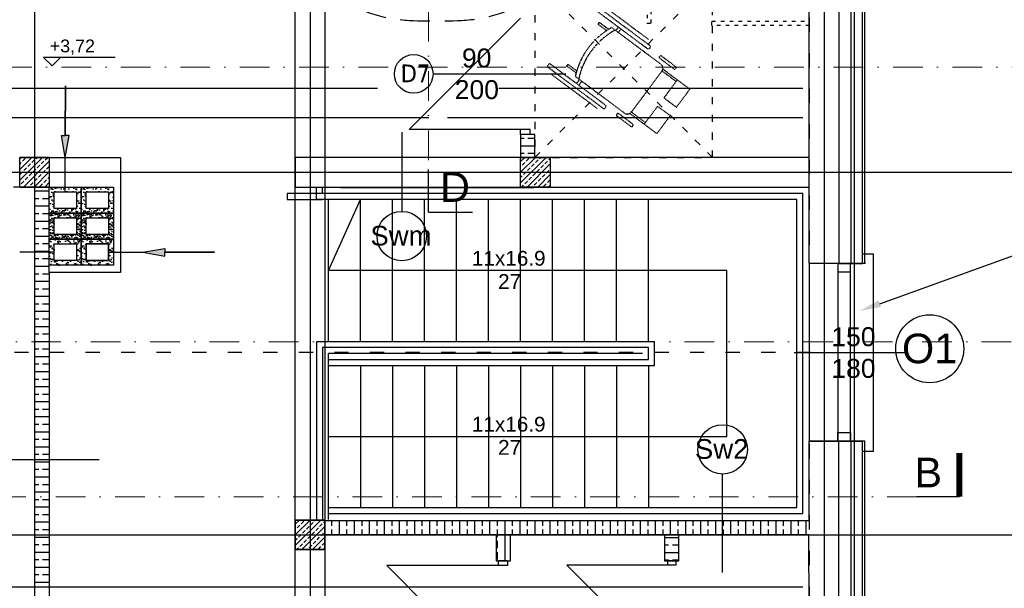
# Model space of a CAD drawing. Header units: millimetres. Extents: x -7023 to 53801, y 9849 to 33561.
# Tile 332 of 537: x 15421 to 16251, y 26667 to 27147. Entities that reach past the tile are written whole.
import ezdxf

# ---------------------------------------------------------------- set-up
doc = ezdxf.new("R2010")
doc.units = ezdxf.units.MM
for name, pattern in [('ACAD_ISO03W100', [30, 12, -18]), ('DASHDOT', [1, 0.5, -0.25, 0, -0.25]), ('DASHED2', [0.375, 0.25, -0.125])]:
    doc.linetypes.add(name, pattern=pattern)
doc.layers.add('.IE_podklad', color=252, linetype='Continuous')
doc.styles.add('Arial', font='arial.ttf', dxfattribs={"height": 125})
doc.styles.add('Opisowy', font='arial.ttf')
doc.styles.get("Standard").update_dxf_attribs({"font": 'arial.ttf'})
doc.linetypes.add('ZIGZAG', pattern='A,0.00254,-5.08,[131,ltypeshp.shx,S=5.08,R=0,X=-5.08,Y=0],-10.16,[131,ltypeshp.shx,S=5.08,R=180,X=5.08,Y=0],-5.08', length=20.32254)

msp = doc.modelspace()

# ---------------------------------------------------------------- hatches: boundary and pattern name
at = {"layer": '.IE_podklad'}
h = msp.add_hatch(color=256, dxfattribs=at)
h.dxf.hatch_style = 1
h.paths.add_polyline_path([(15459.35, 27049.03), (15456.09, 27049.03), (15459.35, 27030.47), (15462.62, 27049.03)])
h = msp.add_hatch(dxfattribs=at)
h.set_pattern_fill('AR-SAND', color=256, scale=0.1)
h.set_pattern_definition([(37.5, (-1341.1266, 37815.2066), (-0.1600031, 4.8941324), [0, -3.8608, 0, -4.318, 0, -4.1275]), (7.5, (-1341.1266, 37815.2066), (4.4952328, 7.168251), [0, -2.0828, 0, -3.4798, 0, -1.3335]), (327.5, (-1344.2508, 37815.2066), (7.9099237, 0.01437185), [0, -1.27, 0, -4.572, 0, -5.969]), (317.5, (-1344.251, 37815.2066), (7.6355645, 2.2292932), [0, -0.635, 0, -2.9972, 0, -3.429])])
h.paths.add_polyline_path([(15472.85, 27005.47), (15445.85, 27005.47), (15445.85, 26983.47), (15472.85, 26983.47)])
h.paths.add_polyline_path([(15468.85, 27001.47), (15468.85, 26987.47), (15449.85, 26987.47), (15449.85, 27001.47)], flags=16)
h.paths.add_polyline_path([(15472.85, 26983.47), (15445.85, 26983.47), (15445.85, 26961.47), (15472.85, 26961.47)])
h.paths.add_polyline_path([(15468.85, 26979.47), (15468.85, 26965.47), (15449.85, 26965.47), (15449.85, 26979.47)], flags=16)
h = msp.add_hatch(dxfattribs=at)
h.set_pattern_fill('AR-SAND', color=256, scale=0.1)
h.set_pattern_definition([(37.5, (-1314.1266, 37815.2066), (-0.1600031, 4.8941324), [0, -3.8608, 0, -4.318, 0, -4.1275]), (7.5, (-1314.1266, 37815.2066), (4.4952328, 7.168251), [0, -2.0828, 0, -3.4798, 0, -1.3335]), (327.5, (-1317.2508, 37815.2066), (7.9099237, 0.01437185), [0, -1.27, 0, -4.572, 0, -5.969]), (317.5, (-1317.251, 37815.2066), (7.6355645, 2.2292932), [0, -0.635, 0, -2.9972, 0, -3.429])])
h.paths.add_polyline_path([(15499.85, 27005.47), (15472.85, 27005.47), (15472.85, 26983.47), (15499.85, 26983.47)])
h.paths.add_polyline_path([(15495.85, 27001.47), (15495.85, 26987.47), (15476.85, 26987.47), (15476.85, 27001.47)], flags=16)
h.paths.add_polyline_path([(15499.85, 26983.47), (15472.85, 26983.47), (15472.85, 26961.47), (15499.85, 26961.47)])
h.paths.add_polyline_path([(15495.85, 26979.47), (15495.85, 26965.47), (15476.85, 26965.47), (15476.85, 26979.47)], flags=16)
h = msp.add_hatch(dxfattribs=at)
h.set_pattern_fill('AR-SAND', color=256, scale=0.1)
h.set_pattern_definition([(37.5, (-1341.1266, 37793.2066), (-0.1600031, 4.8941324), [0, -3.8608, 0, -4.318, 0, -4.1275]), (7.5, (-1341.1266, 37793.2066), (4.4952328, 7.168251), [0, -2.0828, 0, -3.4798, 0, -1.3335]), (327.5, (-1344.2508, 37793.2066), (7.9099237, 0.01437185), [0, -1.27, 0, -4.572, 0, -5.969]), (317.5, (-1344.251, 37793.2066), (7.6355645, 2.2292932), [0, -0.635, 0, -2.9972, 0, -3.429])])
h.paths.add_polyline_path([(15472.85, 26983.47), (15445.85, 26983.47), (15445.85, 26961.47), (15472.85, 26961.47)])
h.paths.add_polyline_path([(15468.85, 26979.47), (15468.85, 26965.47), (15449.85, 26965.47), (15449.85, 26979.47)], flags=16)
h.paths.add_polyline_path([(15472.85, 26961.47), (15445.85, 26961.47), (15445.85, 26939.47), (15472.85, 26939.47)])
h.paths.add_polyline_path([(15468.85, 26957.47), (15468.85, 26943.47), (15449.85, 26943.47), (15449.85, 26957.47)], flags=16)
h = msp.add_hatch(dxfattribs=at)
h.set_pattern_fill('AR-SAND', color=256, scale=0.1)
h.set_pattern_definition([(37.5, (-1314.1266, 37793.2066), (-0.1600031, 4.8941324), [0, -3.8608, 0, -4.318, 0, -4.1275]), (7.5, (-1314.1266, 37793.2066), (4.4952328, 7.168251), [0, -2.0828, 0, -3.4798, 0, -1.3335]), (327.5, (-1317.2508, 37793.2066), (7.9099237, 0.01437185), [0, -1.27, 0, -4.572, 0, -5.969]), (317.5, (-1317.251, 37793.2066), (7.6355645, 2.2292932), [0, -0.635, 0, -2.9972, 0, -3.429])])
h.paths.add_polyline_path([(15499.85, 26983.47), (15472.85, 26983.47), (15472.85, 26961.47), (15499.85, 26961.47)])
h.paths.add_polyline_path([(15495.85, 26979.47), (15495.85, 26965.47), (15476.85, 26965.47), (15476.85, 26979.47)], flags=16)
h.paths.add_polyline_path([(15499.85, 26961.47), (15472.85, 26961.47), (15472.85, 26939.47), (15499.85, 26939.47)])
h.paths.add_polyline_path([(15495.85, 26957.47), (15495.85, 26943.47), (15476.85, 26943.47), (15476.85, 26957.47)], flags=16)
h = msp.add_hatch(color=256, dxfattribs=at)
h.dxf.hatch_style = 1
h.paths.add_polyline_path([(15543.41, 26950.47), (15543.41, 26947.21), (15524.85, 26950.47), (15543.41, 26953.74)])

# ---------------------------------------------------------------- linework, layer by layer
at = {"layer": '.IE_podklad', "ltscale": 25}
for p, q in [((15433.35, 28060.31), (15433.35, 25968.17)), ((15665.85, 28060.31), (15665.85, 25968.17)), ((16099.35, 28060.31), (16099.35, 25968.17)), ((16124.85, 28060.31), (16124.85, 25968.17)), ((14357.9, 27017.97), (17656.89, 27017.97)), ((15765.69, 26984.26), (15802.74, 26984.26)), ((14357.9, 26711.97), (17656.89, 26711.97))]:
    msp.add_line(p, q, dxfattribs=at)
at = {"layer": '.IE_podklad', "linetype": 'DASHDOT', "lineweight": 13, "ltscale": 50}
for p, q in [((15765.69, 27804.72), (15765.69, 27020.21)), ((14353.97, 27106.65), (16912.27, 27106.65))]:
    msp.add_line(p, q, dxfattribs=at)
at = {"layer": '.IE_podklad', "linetype": 'ACAD_ISO03W100'}
for p, q in [((16086.85, 27328.47), (16086.85, 26403.47)), ((16088.35, 26865.97), (15060.35, 26865.97))]:
    msp.add_line(p, q, dxfattribs=at)
at = {"layer": '.IE_podklad'}
for p, q in [((16131.85, 26941.03), (16131.85, 27271.47)), ((16133.85, 26941.03), (16133.85, 27273.47)), ((16111.85, 27251.47), (16111.85, 26941.03)), ((16086.85, 26941.03), (16086.85, 27226.47)), ((15843.35, 27147.97), (15749.35, 27053.97)), ((15501.29, 27114.96), (15441.07, 27114.96)), ((15441.07, 27114.96), (15448.16, 27107.87)), ((15448.16, 27107.87), (15455.25, 27114.96)), ((15769.33, 27100.97), (15881.51, 27100.97)), ((15283.35, 27088.97), (15722.72, 27088.97)), ((15824.99, 27088.97), (16081.35, 27088.97)), ((15766.02, 27063.97), (15258.35, 27063.97)), ((16081.35, 27063.97), (15781.69, 27063.97)), ((15843.35, 27053.97), (15749.35, 27053.97)), ((15843.35, 27049.97), (15843.35, 27053.97)), ((15851.35, 27053.97), (15843.35, 27053.97)), ((15851.35, 27049.97), (15851.35, 27053.97)), ((15743.63, 26984.39), (15743.63, 27051.86)), ((15855.35, 27049.97), (15843.35, 27049.97)), ((15843.35, 27049.97), (15843.35, 27030.47)), ((15851.35, 27049.97), (15843.35, 27049.97)), ((15843.35, 27046.67), (15846.3, 27046.67)), ((15849.47, 27046.67), (15855.35, 27046.67)), ((15855.35, 27030.47), (15855.35, 27049.97)), ((15843.35, 27040.32), (15855.35, 27040.32)), ((15445.85, 27030.47), (15420.85, 27030.47)), ((15420.85, 27029.29), (15422.03, 27030.47)), ((15420.85, 27020.31), (15431.01, 27030.47)), ((15420.85, 27011.33), (15439.99, 27030.47)), ((15420.85, 27030.47), (15445.85, 27030.47)), ((15420.85, 27005.47), (15420.85, 27030.47)), ((15423.33, 27027.28), (15425.58, 27029.53)), ((15423.97, 27005.47), (15445.85, 27027.35)), ((15431.19, 27026.16), (15433.43, 27028.4)), ((15434.56, 27029.53), (15435.5, 27030.47)), ((15439.05, 27025.04), (15441.29, 27027.28)), ((15442.41, 27028.4), (15444.48, 27030.47)), ((15445.85, 27030.47), (15505.85, 27030.47)), ((15445.85, 27030.47), (15445.85, 27005.47)), ((15505.85, 27030.47), (15505.85, 26933.47)), ((15678.35, 27030.47), (15653.35, 27030.47)), ((15653.35, 27030.47), (15653.35, 27005.47)), ((16086.85, 27030.47), (15653.35, 27030.47)), ((15854.35, 27030.47), (15678.35, 27030.47)), ((15843.35, 27033.97), (15846.3, 27033.97)), ((15843.35, 27030.47), (15868.35, 27030.47)), ((15843.35, 27005.47), (15843.35, 27030.47)), ((15843.35, 27026.94), (15846.89, 27030.47)), ((15843.35, 27017.96), (15855.87, 27030.47)), ((15843.35, 27008.98), (15864.85, 27030.47)), ((15848.19, 27027.28), (15850.43, 27029.53)), ((15849.47, 27033.97), (15855.35, 27033.97)), ((16086.85, 27030.47), (15855.35, 27030.47)), ((15856.04, 27026.16), (15858.29, 27028.4)), ((15859.41, 27029.53), (15860.36, 27030.47)), ((15863.9, 27025.04), (15866.15, 27027.28)), ((15867.27, 27028.4), (15868.35, 27029.49)), ((15868.35, 27030.47), (15868.35, 27005.47)), ((15420.85, 27024.8), (15422.21, 27026.16)), ((15424.45, 27019.42), (15426.7, 27021.67)), ((15427.82, 27022.79), (15430.07, 27025.04)), ((15432.31, 27018.3), (15434.56, 27020.55)), ((15435.68, 27021.67), (15437.92, 27023.91)), ((15440.17, 27017.18), (15442.41, 27019.42)), ((15443.54, 27020.55), (15445.78, 27022.79)), ((15843.35, 27022.45), (15843.7, 27022.79)), ((15844.82, 27023.91), (15847.06, 27026.16)), ((15848.83, 27005.47), (15868.35, 27025)), ((15849.31, 27019.42), (15851.55, 27021.67)), ((15852.68, 27022.79), (15854.92, 27025.04)), ((15857.17, 27018.3), (15859.41, 27020.55)), ((15860.53, 27021.67), (15862.78, 27023.91)), ((15865.02, 27017.18), (15867.27, 27019.42)), ((15421.09, 27016.06), (15423.33, 27018.3)), ((15425.58, 27011.56), (15427.82, 27013.81)), ((15428.94, 27014.93), (15431.19, 27017.18)), ((15432.95, 27005.47), (15445.85, 27018.37)), ((15433.43, 27010.44), (15435.68, 27012.69)), ((15436.8, 27013.81), (15439.05, 27016.06)), ((15441.29, 27009.32), (15443.54, 27011.56)), ((15444.66, 27012.69), (15445.85, 27013.88)), ((15843.35, 27013.47), (15844.82, 27014.93)), ((15845.94, 27016.06), (15848.19, 27018.3)), ((15850.43, 27011.56), (15852.68, 27013.81)), ((15853.8, 27014.93), (15856.04, 27017.18)), ((15857.81, 27005.47), (15868.35, 27016.02)), ((15858.29, 27010.44), (15860.53, 27012.69)), ((15861.66, 27013.81), (15863.9, 27016.06)), ((15866.15, 27009.32), (15868.35, 27011.53)), ((15421.35, 27005.47), (15415.6, 27005.47)), ((15420.85, 27006.84), (15421.09, 27007.07)), ((15420.85, 27005.47), (15445.85, 27005.47)), ((15445.85, 27005.47), (15420.85, 27005.47)), ((15422.21, 27008.2), (15424.45, 27010.44)), ((15428.46, 27005.47), (15428.94, 27005.95)), ((15430.07, 27007.07), (15432.31, 27009.32)), ((15433.35, 27005.47), (15433.35, 26505.47)), ((15437.92, 27005.95), (15440.17, 27008.2)), ((15441.93, 27005.47), (15445.85, 27009.39)), ((15445.85, 27005.47), (15499.85, 27005.47)), ((15445.85, 26933.47), (15445.85, 27005.47)), ((15499.85, 27005.47), (15499.85, 26939.47)), ((15653.35, 27005.47), (16086.85, 27005.47)), ((15653.35, 27005.47), (15671.35, 27005.47)), ((15671.35, 27005.47), (15676.35, 27005.47)), ((15671.35, 26994.97), (15671.35, 27005.47)), ((15676.35, 26999.97), (15676.35, 27005.47)), ((15676.35, 27005.47), (15678.35, 27005.47)), ((15691.85, 27004.97), (15854.35, 27004.97)), ((15868.35, 27005.47), (15843.35, 27005.47)), ((15844.34, 27005.47), (15845.94, 27007.07)), ((15847.06, 27008.2), (15849.31, 27010.44)), ((15853.32, 27005.47), (15853.8, 27005.95)), ((15854.92, 27007.07), (15857.17, 27009.32)), ((15862.78, 27005.95), (15865.02, 27008.2)), ((15866.79, 27005.47), (15868.35, 27007.04)), ((15433.35, 27002.22), (15445.35, 27002.22)), ((15433.35, 26995.87), (15437.02, 26995.87)), ((15440.2, 26995.87), (15445.35, 26995.87)), ((15676.35, 26999.97), (15646.35, 26999.97)), ((15646.35, 26999.97), (15646.35, 26994.97)), ((15646.35, 26994.97), (15676.35, 26994.97)), ((15681.35, 26994.97), (15671.35, 26994.97)), ((15681.35, 26999.97), (15676.35, 26999.97)), ((15951.35, 26999.97), (15681.35, 26999.97)), ((15681.35, 26874.97), (15681.35, 26994.97)), ((15951.35, 26994.97), (15681.35, 26994.97)), ((15681.35, 26934.97), (15708.35, 26994.97)), ((15708.35, 26874.97), (15708.35, 26994.97)), ((15735.35, 26874.97), (15735.35, 26994.97)), ((15762.35, 26874.97), (15762.35, 26994.97)), ((15789.35, 26874.97), (15789.35, 26994.97)), ((15816.35, 26874.97), (15816.35, 26994.97)), ((15843.35, 26874.97), (15843.35, 26994.97)), ((15870.35, 26874.97), (15870.35, 26994.97)), ((15897.35, 26874.97), (15897.35, 26994.97)), ((15924.35, 26874.97), (15924.35, 26994.97)), ((16081.35, 26999.97), (15951.35, 26999.97)), ((15951.35, 26874.97), (15951.35, 26994.97)), ((16076.35, 26994.97), (15951.35, 26994.97)), ((16076.35, 26734.97), (16076.35, 26994.97)), ((16081.35, 26729.97), (16081.35, 26999.97)), ((15433.35, 26989.52), (15445.35, 26989.52)), ((15433.35, 26983.17), (15437.02, 26983.17)), ((15440.2, 26983.17), (15445.35, 26983.17)), ((15433.35, 26976.82), (15445.35, 26976.82)), ((15433.35, 26970.47), (15437.02, 26970.47)), ((15440.2, 26970.47), (15445.35, 26970.47)), ((15433.35, 26964.12), (15445.35, 26964.12)), ((15433.35, 26957.77), (15437.02, 26957.77)), ((15440.2, 26957.77), (15445.35, 26957.77)), ((15433.35, 26951.42), (15445.35, 26951.42)), ((15433.35, 26945.07), (15437.02, 26945.07)), ((15440.2, 26945.07), (15445.35, 26945.07)), ((15433.35, 26938.72), (15445.35, 26938.72)), ((15499.85, 26939.47), (15445.85, 26939.47)), ((16131.85, 26941.03), (16086.85, 26941.03)), ((16111.85, 26941.03), (16086.85, 26941.03)), ((16086.85, 26940.42), (16086.85, 26791.03)), ((16112.12, 26941.03), (16131.85, 26941.03)), ((16134.38, 26941.03), (16132.38, 26941.03)), ((15433.35, 26932.37), (15437.02, 26932.37)), ((15440.2, 26932.37), (15445.35, 26932.37)), ((15505.85, 26933.47), (15445.85, 26933.47)), ((15445.85, 26933.47), (15445.85, 26505.47)), ((16017.48, 26934.97), (15681.35, 26934.97)), ((16017.48, 26794.97), (16017.48, 26934.97)), ((15433.35, 26926.02), (15445.35, 26926.02)), ((15433.35, 26919.67), (15437.02, 26919.67)), ((15440.2, 26919.67), (15445.35, 26919.67)), ((15433.35, 26913.32), (15445.35, 26913.32)), ((15433.35, 26906.97), (15437.02, 26906.97)), ((15440.2, 26906.97), (15445.35, 26906.97)), ((15433.35, 26900.62), (15445.35, 26900.62)), ((15433.35, 26894.27), (15437.02, 26894.27)), ((15433.35, 26887.92), (15445.35, 26887.92)), ((15440.2, 26894.27), (15445.35, 26894.27)), ((15433.35, 26881.57), (15437.02, 26881.57)), ((15440.2, 26881.57), (15445.35, 26881.57)), ((15433.35, 26875.22), (15445.35, 26875.22)), ((15671.35, 26874.97), (15671.35, 26724.47)), ((15681.35, 26874.97), (15671.35, 26874.97)), ((15676.35, 26869.97), (15676.35, 26724.47)), ((15681.35, 26869.97), (15676.35, 26869.97)), ((15956.35, 26874.97), (15681.35, 26874.97)), ((15951.35, 26869.97), (15681.35, 26869.97)), ((15951.35, 26859.97), (15951.35, 26869.97)), ((15956.35, 26854.97), (15956.35, 26874.97)), ((15433.35, 26868.87), (15437.02, 26868.87)), ((15433.35, 26862.52), (15445.35, 26862.52)), ((15440.2, 26868.87), (15445.35, 26868.87)), ((15681.35, 26724.97), (15681.35, 26864.97)), ((15946.35, 26864.97), (15681.35, 26864.97)), ((16074.23, 26865.73), (16168.95, 26865.73)), ((16081.35, 26865.97), (16136.35, 26865.97)), ((15433.35, 26856.17), (15437.02, 26856.17)), ((15440.2, 26856.17), (15445.35, 26856.17)), ((15681.35, 26859.97), (15951.35, 26859.97)), ((15681.35, 26854.97), (15951.35, 26854.97)), ((15708.35, 26854.97), (15708.35, 26734.97)), ((15735.35, 26854.97), (15735.35, 26734.97)), ((15762.35, 26854.97), (15762.35, 26734.97)), ((15789.35, 26854.97), (15789.35, 26734.97)), ((15816.35, 26854.97), (15816.35, 26734.97)), ((15843.35, 26854.97), (15843.35, 26734.97)), ((15870.35, 26854.97), (15870.35, 26734.97)), ((15897.35, 26854.97), (15897.35, 26734.97)), ((15924.35, 26854.97), (15924.35, 26734.97)), ((15951.35, 26854.97), (15951.35, 26734.97)), ((15951.35, 26854.97), (15956.35, 26854.97)), ((15433.35, 26849.82), (15445.35, 26849.82)), ((15433.35, 26843.47), (15437.02, 26843.47)), ((15433.35, 26837.12), (15445.35, 26837.12)), ((15440.2, 26843.47), (15445.35, 26843.47)), ((15433.35, 26830.77), (15437.02, 26830.77)), ((15440.2, 26830.77), (15445.35, 26830.77)), ((15433.35, 26824.42), (15445.35, 26824.42)), ((15433.35, 26818.07), (15437.02, 26818.07)), ((15433.35, 26811.72), (15445.35, 26811.72)), ((15440.2, 26818.07), (15445.35, 26818.07)), ((15433.35, 26805.37), (15437.02, 26805.37)), ((15440.2, 26805.37), (15445.35, 26805.37)), ((15433.35, 26799.02), (15445.35, 26799.02)), ((15681.35, 26794.97), (15951.35, 26794.97)), ((15951.35, 26794.97), (16017.48, 26794.97)), ((15433.35, 26792.67), (15437.02, 26792.67)), ((15440.2, 26792.67), (15445.35, 26792.67)), ((16111.85, 26791.03), (16086.85, 26791.03)), ((16086.85, 26723.97), (16086.85, 26791.03)), ((16086.85, 26791.03), (16131.85, 26791.03)), ((16111.85, 26480.47), (16111.85, 26791.03)), ((16131.85, 26791.03), (16111.85, 26791.03)), ((16131.85, 26460.47), (16131.85, 26791.03)), ((16133.85, 26791.03), (16131.85, 26791.03)), ((16133.85, 26458.47), (16133.85, 26791.03)), ((15433.35, 26786.32), (15445.35, 26786.32)), ((15433.35, 26779.97), (15437.02, 26779.97)), ((15440.2, 26779.97), (15445.35, 26779.97)), ((15404.3, 26775.59), (15487.85, 26775.59)), ((15433.35, 26773.62), (15445.35, 26773.62)), ((15433.35, 26767.27), (15437.02, 26767.27)), ((15440.2, 26767.27), (15445.35, 26767.27)), ((16013.39, 26763.81), (16013.39, 26680.27)), ((15433.35, 26760.92), (15445.35, 26760.92)), ((15433.35, 26754.57), (15437.02, 26754.57)), ((15440.2, 26754.57), (15445.35, 26754.57)), ((15433.35, 26748.22), (15445.35, 26748.22)), ((15433.35, 26741.87), (15437.02, 26741.87)), ((15440.2, 26741.87), (15445.35, 26741.87)), ((15433.35, 26735.52), (15445.35, 26735.52)), ((15433.35, 26729.17), (15437.02, 26729.17)), ((15440.2, 26729.17), (15445.35, 26729.17)), ((15681.35, 26734.97), (15951.35, 26734.97)), ((15681.35, 26729.97), (15951.35, 26729.97)), ((15951.35, 26734.97), (16076.35, 26734.97)), ((15951.35, 26729.97), (16081.35, 26729.97)), ((15433.35, 26722.82), (15445.35, 26722.82)), ((15671.35, 26724.47), (15653.35, 26724.47)), ((15653.35, 26724.47), (15653.35, 26699.47)), ((15653.35, 26724.47), (15678.35, 26724.47)), ((15653.35, 26699.47), (15653.35, 26724.47)), ((15653.35, 26720.94), (15656.89, 26724.47)), ((15653.35, 26711.96), (15665.87, 26724.47)), ((15653.35, 26702.98), (15674.85, 26724.47)), ((15654.82, 26717.91), (15657.06, 26720.16)), ((15658.19, 26721.28), (15660.43, 26723.53)), ((15666.04, 26720.16), (15668.29, 26722.4)), ((15669.41, 26723.53), (15670.36, 26724.47)), ((15676.35, 26724.47), (15671.35, 26724.47)), ((15673.9, 26719.04), (15676.15, 26721.28)), ((15678.35, 26724.47), (15676.35, 26724.47)), ((15677.27, 26722.4), (15678.35, 26723.49)), ((15678.35, 26723.97), (15678.35, 26724.47)), ((15678.35, 26724.47), (15678.35, 26699.47)), ((15678.35, 26699.97), (15678.35, 26723.97)), ((15678.35, 26723.97), (16086.85, 26723.97)), ((15684.22, 26719.65), (15684.22, 26723.97)), ((15690.57, 26711.97), (15690.57, 26723.97)), ((15696.92, 26719.65), (15696.92, 26723.97)), ((15703.27, 26711.97), (15703.27, 26723.97)), ((15709.62, 26719.65), (15709.62, 26723.97)), ((15715.97, 26711.97), (15715.97, 26723.97)), ((15722.32, 26719.65), (15722.32, 26723.97)), ((15728.67, 26711.97), (15728.67, 26723.97)), ((15735.02, 26719.65), (15735.02, 26723.97)), ((15741.37, 26711.97), (15741.37, 26723.97)), ((15747.72, 26719.65), (15747.72, 26723.97)), ((15754.07, 26711.97), (15754.07, 26723.97)), ((15760.42, 26719.65), (15760.42, 26723.97)), ((15766.77, 26711.97), (15766.77, 26723.97)), ((15773.12, 26719.65), (15773.12, 26723.97)), ((15779.47, 26711.97), (15779.47, 26723.97)), ((15785.82, 26719.65), (15785.82, 26723.97)), ((15792.17, 26711.97), (15792.17, 26723.97)), ((15798.52, 26719.65), (15798.52, 26723.97)), ((15804.87, 26711.97), (15804.87, 26723.97)), ((15811.22, 26719.65), (15811.22, 26723.97)), ((15817.57, 26711.97), (15817.57, 26723.97)), ((15823.92, 26719.65), (15823.92, 26723.97)), ((15830.27, 26689.97), (15830.27, 26723.97)), ((15836.62, 26719.65), (15836.62, 26723.97)), ((15842.97, 26711.97), (15842.97, 26723.97)), ((15849.32, 26719.65), (15849.32, 26723.97)), ((15855.67, 26711.97), (15855.67, 26723.97)), ((15862.02, 26719.65), (15862.02, 26723.97)), ((15868.37, 26711.97), (15868.37, 26723.97)), ((15874.72, 26719.65), (15874.72, 26723.97)), ((15881.07, 26711.97), (15881.07, 26723.97)), ((15887.42, 26719.65), (15887.42, 26723.97)), ((15893.77, 26711.97), (15893.77, 26723.97)), ((15900.12, 26719.65), (15900.12, 26723.97)), ((15906.47, 26711.97), (15906.47, 26723.97)), ((15912.82, 26719.65), (15912.82, 26723.97)), ((15919.17, 26711.97), (15919.17, 26723.97)), ((15925.52, 26719.65), (15925.52, 26723.97)), ((15931.87, 26711.97), (15931.87, 26723.97)), ((15938.22, 26719.65), (15938.22, 26723.97)), ((15944.57, 26711.97), (15944.57, 26723.97)), ((15950.92, 26719.65), (15950.92, 26723.97)), ((15957.27, 26711.97), (15957.27, 26723.97)), ((15963.62, 26719.65), (15963.62, 26723.97)), ((15969.97, 26711.97), (15969.97, 26723.97)), ((15976.32, 26719.65), (15976.32, 26723.97)), ((15982.67, 26711.97), (15982.67, 26723.97)), ((15989.02, 26719.65), (15989.02, 26723.97)), ((15995.37, 26711.97), (15995.37, 26723.97)), ((16001.72, 26719.65), (16001.72, 26723.97)), ((16008.07, 26711.97), (16008.07, 26723.97)), ((16014.42, 26719.65), (16014.42, 26723.97)), ((16020.77, 26711.97), (16020.77, 26723.97)), ((16027.12, 26719.65), (16027.12, 26723.97)), ((16033.47, 26711.97), (16033.47, 26723.97)), ((16039.82, 26719.65), (16039.82, 26723.97)), ((16046.17, 26711.97), (16046.17, 26723.97)), ((16052.52, 26719.65), (16052.52, 26723.97)), ((16058.87, 26711.97), (16058.87, 26723.97)), ((16065.22, 26719.65), (16065.22, 26723.97)), ((16071.57, 26711.97), (16071.57, 26723.97)), ((16077.92, 26719.65), (16077.92, 26723.97)), ((16084.27, 26711.97), (16084.27, 26723.97)), ((15433.35, 26716.47), (15437.02, 26716.47)), ((15440.2, 26716.47), (15445.35, 26716.47)), ((15653.35, 26716.45), (15653.7, 26716.79)), ((15655.94, 26710.06), (15658.19, 26712.3)), ((15658.83, 26699.47), (15678.35, 26719)), ((15659.31, 26713.42), (15661.55, 26715.67)), ((15662.68, 26716.79), (15664.92, 26719.04)), ((15667.17, 26712.3), (15669.41, 26714.55)), ((15670.53, 26715.67), (15672.78, 26717.91)), ((15675.02, 26711.18), (15677.27, 26713.42)), ((16086.67, 26711.97), (15678.35, 26711.97)), ((15684.22, 26711.97), (15684.22, 26716.47)), ((15696.92, 26711.97), (15696.92, 26716.47)), ((15709.62, 26711.97), (15709.62, 26716.47)), ((15722.32, 26711.97), (15722.32, 26716.47)), ((15735.02, 26711.97), (15735.02, 26716.47)), ((15747.72, 26711.97), (15747.72, 26716.47)), ((15760.42, 26711.97), (15760.42, 26716.47)), ((15773.12, 26711.97), (15773.12, 26716.47)), ((15785.82, 26711.97), (15785.82, 26716.47)), ((15798.52, 26711.97), (15798.52, 26716.47)), ((15811.22, 26711.97), (15811.22, 26716.47)), ((15822.85, 26711.97), (15822.85, 26689.97)), ((15823.92, 26710.12), (15823.92, 26716.47)), ((15834.85, 26689.97), (15834.85, 26711.97)), ((15836.62, 26711.97), (15836.62, 26716.47)), ((15849.32, 26711.97), (15849.32, 26716.47)), ((15862.02, 26711.97), (15862.02, 26716.47)), ((15874.72, 26711.97), (15874.72, 26716.47)), ((15887.42, 26711.97), (15887.42, 26716.47)), ((15900.12, 26711.97), (15900.12, 26716.47)), ((15912.82, 26711.97), (15912.82, 26716.47)), ((15925.52, 26711.97), (15925.52, 26716.47)), ((15938.22, 26711.97), (15938.22, 26716.47)), ((15950.92, 26711.97), (15950.92, 26716.47)), ((15963.62, 26711.97), (15963.62, 26716.47)), ((15964.85, 26711.97), (15964.85, 26689.97)), ((15976.32, 26711.97), (15976.32, 26716.47)), ((15976.85, 26689.97), (15976.85, 26711.97)), ((15989.02, 26711.97), (15989.02, 26716.47)), ((16001.72, 26711.97), (16001.72, 26716.47)), ((16014.42, 26711.97), (16014.42, 26716.47)), ((16027.12, 26711.97), (16027.12, 26716.47)), ((16039.82, 26711.97), (16039.82, 26716.47)), ((16052.52, 26711.97), (16052.52, 26716.47)), ((16065.22, 26711.97), (16065.22, 26716.47)), ((16077.92, 26711.97), (16077.92, 26716.47)), ((16086.85, 26505.47), (16086.67, 26711.97)), ((15433.35, 26710.12), (15445.35, 26710.12)), ((15433.35, 26703.77), (15437.02, 26703.77)), ((15440.2, 26703.77), (15445.35, 26703.77)), ((15653.35, 26707.47), (15654.82, 26708.93)), ((15657.06, 26702.2), (15659.31, 26704.44)), ((15660.43, 26705.56), (15662.68, 26707.81)), ((15663.8, 26708.93), (15666.04, 26711.18)), ((15664.92, 26701.07), (15667.17, 26703.32)), ((15667.81, 26699.47), (15678.35, 26710.02)), ((15668.29, 26704.44), (15670.53, 26706.69)), ((15671.66, 26707.81), (15673.9, 26710.06)), ((15676.15, 26703.32), (15678.35, 26705.53)), ((15823.92, 26700.6), (15823.92, 26706.95)), ((15964.85, 26709.82), (15976.85, 26709.82)), ((15964.85, 26703.47), (15968.3, 26703.47)), ((15971.47, 26703.47), (15976.85, 26703.47)), ((15433.35, 26697.42), (15445.35, 26697.42)), ((15653.35, 26699.47), (15678.35, 26699.47)), ((15678.35, 26699.47), (15653.35, 26699.47)), ((15654.34, 26699.47), (15655.94, 26701.07)), ((15663.32, 26699.47), (15663.8, 26699.95)), ((15672.78, 26699.95), (15675.02, 26702.2)), ((15676.79, 26699.47), (15678.35, 26701.04)), ((15678.35, 26699.47), (15678.35, 26699.97)), ((15823.92, 26691.07), (15823.92, 26697.42)), ((15964.85, 26697.12), (15976.85, 26697.12)), ((15433.35, 26691.07), (15437.02, 26691.07)), ((15440.2, 26691.07), (15445.35, 26691.07)), ((15822.85, 26689.97), (15834.85, 26689.97)), ((15824.46, 26689.97), (15824.46, 26685.97)), ((15832.46, 26689.97), (15824.46, 26689.97)), ((15832.46, 26689.97), (15832.46, 26685.97)), ((15964.85, 26690.77), (15968.3, 26690.77)), ((15964.85, 26689.97), (15976.85, 26689.97)), ((15967.25, 26689.97), (15967.25, 26686.37)), ((15974.46, 26689.97), (15967.25, 26689.97)), ((15971.47, 26690.77), (15976.85, 26690.77)), ((15974.46, 26689.97), (15974.46, 26686.37)), ((15433.35, 26684.72), (15445.35, 26684.72)), ((15433.35, 26678.37), (15437.02, 26678.37)), ((15440.2, 26678.37), (15445.35, 26678.37)), ((15824.46, 26685.97), (15730.46, 26685.97)), ((15824.46, 26591.97), (15730.46, 26685.97)), ((15832.46, 26685.97), (15824.46, 26685.97)), ((15967.25, 26686.37), (15882.46, 26686.37)), ((15967.25, 26601.58), (15882.46, 26686.37)), ((15974.46, 26686.37), (15967.25, 26686.37)), ((15433.35, 26672.02), (15445.35, 26672.02)), ((14862.35, 26667.97), (16081.35, 26667.97))]:
    msp.add_line(p, q, dxfattribs=at)
at = {"layer": '.IE_podklad', "linetype": 'ZIGZAG'}
for p, q in [((16122.38, 26941.03), (16122.38, 27261.47)), ((16122.09, 26791.03), (16122.09, 26470.47))]:
    msp.add_line(p, q, dxfattribs=at)
at = {"layer": '.IE_podklad', "ltscale": 0.5}
for p, q in [((15653.35, 26506.18), (15653.35, 27226.47)), ((15678.35, 27226.47), (15678.35, 26504.77))]:
    msp.add_line(p, q, dxfattribs=at)
at = {"layer": '.IE_podklad', "linetype": 'ACAD_ISO03W100', "ltscale": 0.5}
for p, q in [((15855.35, 27030.47), (16005.35, 27180.47)), ((16005.35, 27030.47), (15855.35, 27180.47))]:
    msp.add_line(p, q, dxfattribs=at)
at = {"layer": '.IE_podklad', "linetype": 'ACAD_ISO03W100', "ltscale": 0.004}
for p, q in [((15911.87, 27159.51), (15951.52, 27130)), ((15909.64, 27144.51), (15908.57, 27143.09)), ((15917.63, 27138.56), (15909.64, 27144.51)), ((15908.57, 27143.09), (15916.03, 27137.54)), ((15920.27, 27140.1), (15961.66, 27109.29)), ((15925.93, 27140.41), (15923.76, 27137.49)), ((15927.91, 27138.94), (15925.74, 27136.02)), ((15882.24, 27107.7), (15883.3, 27109.13)), ((15890.24, 27101.75), (15882.24, 27107.7)), ((15883.3, 27109.13), (15890.76, 27103.58)), ((15962.54, 27103.27), (15936.94, 27068.87)), ((15974.54, 27094.56), (15962.29, 27103.67)), ((15975.56, 27095.93), (15963.32, 27105.05)), ((15868.52, 27101.26), (15908.17, 27071.75)), ((15930.92, 27067.98), (15889.53, 27098.79)), ((15893.02, 27096.19), (15890.58, 27092.9)), ((15895, 27094.71), (15892.56, 27091.43)), ((15948.73, 27059.88), (15936.49, 27068.99)), ((15947.7, 27058.5), (15935.46, 27067.61))]:
    msp.add_line(p, q, dxfattribs=at)
at = {"layer": '.IE_podklad', "lineweight": 30}
for p, q in [((15459.35, 27001.47), (15459.35, 27030.47)), ((15449.85, 27001.47), (15468.85, 27001.47)), ((15449.85, 26987.47), (15449.85, 27001.47)), ((15468.85, 27001.47), (15468.85, 26987.47)), ((15468.85, 26987.47), (15449.85, 26987.47)), ((15449.85, 26957.47), (15468.85, 26957.47)), ((15449.85, 26943.47), (15449.85, 26957.47)), ((15468.85, 26957.47), (15468.85, 26943.47)), ((15495.85, 26957.47), (15476.85, 26957.47)), ((15476.85, 26957.47), (15476.85, 26943.47)), ((15495.85, 26943.47), (15495.85, 26957.47)), ((15449.85, 26950.47), (15420.85, 26950.47)), ((15495.85, 26950.47), (15524.85, 26950.47)), ((15468.85, 26943.47), (15449.85, 26943.47)), ((15476.85, 26943.47), (15495.85, 26943.47))]:
    msp.add_line(p, q, dxfattribs=at)
at = {"layer": '.IE_podklad', "lineweight": 30, "ltscale": 25}
msp.add_line((15765.69, 26984.26), (15765.69, 27020.21), dxfattribs=at)
at = {"layer": '.IE_podklad', "linetype": 'ACAD_ISO03W100', "ltscale": 0.25}
for points in [[(15950.68, 27225.93), (15950, 27143.82), (15953.61, 27143.79), (15954.29, 27225.9)], [(16086.92, 27141.88), (16004.8, 27141.88), (16004.8, 27145.49), (16086.92, 27145.49)]]:
    msp.add_lwpolyline(points, dxfattribs=at)
at = {"layer": '.IE_podklad', "linetype": 'ACAD_ISO03W100', "ltscale": 0.5}
msp.add_lwpolyline([(15855.35, 27030.47), (16005.35, 27030.47), (16005.35, 27180.47), (15855.35, 27180.47)], close=True, dxfattribs=at)
at = {"layer": '.IE_podklad', "linetype": 'ACAD_ISO03W100', "ltscale": 0.004}
for points in [[(15952.62, 27123.23), (15952.11, 27122.54, -0.414214), (15950.3, 27122.28), (15904.08, 27156.68, -0.414214), (15903.81, 27158.48), (15904.33, 27159.17, -0.414214), (15906.13, 27159.44), (15952.36, 27125.04, -0.414214)], [(15974.38, 27105.96), (15973.92, 27105.34, -0.414214), (15972.72, 27105.17), (15960.68, 27114.12, -0.414214), (15960.5, 27115.33), (15960.97, 27115.95, -0.414214), (15962.17, 27116.12), (15974.2, 27107.17, -0.414214)], [(15915.21, 27072.96), (15914.7, 27072.27, -0.414214), (15912.89, 27072), (15866.67, 27106.41, -0.414214), (15866.4, 27108.21), (15866.92, 27108.9, -0.414214), (15868.72, 27109.16), (15914.94, 27074.76, -0.414214)], [(15937.76, 27056.75), (15938.22, 27057.37, 0.414214), (15938.04, 27058.58), (15926.01, 27067.53, 0.414214), (15924.8, 27067.36), (15924.34, 27066.74, 0.414214), (15924.52, 27065.53), (15936.55, 27056.58, 0.414214)]]:
    msp.add_lwpolyline(points, format="xyb", close=True, dxfattribs=at)
for points in [[(15986.2, 27088.02), (15975.56, 27095.93), (15964.29, 27080.78), (15974.92, 27072.87)], [(15958.34, 27050.59), (15947.7, 27058.5), (15958.98, 27073.65), (15969.62, 27065.74)]]:
    msp.add_lwpolyline(points, close=True, dxfattribs=at)
at = {"layer": '.IE_podklad'}
for points in [[(15459.35, 27030.47), (15456.09, 27049.03), (15459.35, 27049.03), (15459.36, 27090.92)], [(15459.36, 27090.92), (15459.35, 27049.03)], [(15459.36, 27090.92), (15459.35, 27049.03)], [(15459.35, 27030.47), (15462.62, 27049.03), (15459.35, 27049.03), (15459.36, 27090.92)], [(15524.85, 26950.47), (15543.41, 26953.74), (15543.41, 26950.47), (15585.3, 26950.47)], [(15524.85, 26950.47), (15543.41, 26947.21), (15543.41, 26950.47), (15585.3, 26950.47)], [(15585.3, 26950.47), (15543.41, 26950.47)], [(15585.3, 26950.47), (15543.41, 26950.47)]]:
    msp.add_lwpolyline(points, dxfattribs=at)
at = {"layer": '.IE_podklad', "ltscale": 0.3}
for points in [[(15445.85, 26983.47), (15445.85, 27005.47), (15472.85, 27005.47), (15472.85, 26983.47)], [(15472.85, 26983.47), (15472.85, 27005.47), (15499.85, 27005.47), (15499.85, 26983.47)], [(15449.85, 26987.47), (15449.85, 27001.47), (15468.85, 27001.47), (15468.85, 26987.47)], [(15476.85, 26987.47), (15476.85, 27001.47), (15495.85, 27001.47), (15495.85, 26987.47)], [(15445.85, 26961.47), (15445.85, 26983.47), (15472.85, 26983.47), (15472.85, 26961.47)], [(15445.85, 26961.47), (15445.85, 26983.47), (15472.85, 26983.47), (15472.85, 26961.47)], [(15449.85, 26965.47), (15449.85, 26979.47), (15468.85, 26979.47), (15468.85, 26965.47)], [(15449.85, 26965.47), (15449.85, 26979.47), (15468.85, 26979.47), (15468.85, 26965.47)], [(15472.85, 26961.47), (15472.85, 26983.47), (15499.85, 26983.47), (15499.85, 26961.47)], [(15472.85, 26961.47), (15472.85, 26983.47), (15499.85, 26983.47), (15499.85, 26961.47)], [(15476.85, 26965.47), (15476.85, 26979.47), (15495.85, 26979.47), (15495.85, 26965.47)], [(15476.85, 26965.47), (15476.85, 26979.47), (15495.85, 26979.47), (15495.85, 26965.47)], [(15445.85, 26939.47), (15445.85, 26961.47), (15472.85, 26961.47), (15472.85, 26939.47)], [(15472.85, 26939.47), (15472.85, 26961.47), (15499.85, 26961.47), (15499.85, 26939.47)], [(15449.85, 26943.47), (15449.85, 26957.47), (15468.85, 26957.47), (15468.85, 26943.47)], [(15476.85, 26943.47), (15476.85, 26957.47), (15495.85, 26957.47), (15495.85, 26943.47)]]:
    msp.add_lwpolyline(points, close=True, dxfattribs=at)
at = {"layer": '.IE_podklad', "linetype": 'ByBlock', "lineweight": -2}
msp.add_lwpolyline([(16146.32, 26907.06), (16371.17, 26988.23)], dxfattribs=at)
at = {"layer": '.IE_podklad'}
for points in [[(16131.85, 26941.03), (16131.85, 26949.01), (16140.69, 26949.01), (16140.69, 26782.45), (16131.85, 26782.45), (16131.85, 26791.03), (16121.67, 26791.03), (16121.67, 26941.03)], [(16111.06, 26941.03), (16111.06, 26791.03), (16121.67, 26791.03), (16121.67, 26941.03)], [(16111.06, 26941.03), (16111.06, 26933.82), (16121.67, 26933.82), (16121.67, 26941.03)], [(16111.06, 26791.03), (16111.06, 26798.25), (16121.67, 26798.25), (16121.67, 26791.03)]]:
    msp.add_lwpolyline(points, close=True, dxfattribs=at)
at = {"layer": '.IE_podklad', "linetype": 'DASHDOT', "lineweight": 13, "ltscale": 50}
for points in [[(17409.59, 26874.97), (14946.79, 26874.97)], [(16177.63, 26744.11), (14946.79, 26744.11)]]:
    msp.add_lwpolyline(points, dxfattribs=at)
at = {"layer": '.IE_podklad', "ltscale": 25, "const_width": 5}
msp.add_lwpolyline([(16213.57, 26744.11), (16213.57, 26781.15)], dxfattribs=at)
at = {"layer": '.IE_podklad', "lineweight": 30, "ltscale": 25}
msp.add_lwpolyline([(16213.57, 26744.11), (16177.63, 26744.11)], dxfattribs=at)
at = {"layer": '.IE_podklad', "linetype": 'Continuous'}
msp.add_circle((15753.21, 27100.97), 16.31, dxfattribs=at)
at = {"layer": '.IE_podklad'}
for centre, radius in [((15743.16, 26964.11), 20.85), ((16188.55, 26868.99), 28.69), ((16013.86, 26784.09), 20.85)]:
    msp.add_circle(centre, radius, dxfattribs=at)
at = {"layer": '.IE_podklad', "linetype": 'ACAD_ISO03W100', "ltscale": 0.004}
for centre, radius, start, end in [((15950.1, 27085.8), 61.95, 118.78549, 167.90044), ((15952.95, 27083.68), 61.95, 118.78549, 167.90044), ((15959.09, 27105.84), 4.3, 323.34297, 53.34297), ((15933.49, 27071.43), 4.3, 233.34297, 323.34297)]:
    msp.add_arc(centre, radius, start, end, dxfattribs=at)
at = {"layer": '.IE_podklad', "linetype": 'DASHED2', "ltscale": 100}
msp.add_open_spline([(15901.65, 27200.32), (15877.97, 27181.89), (15830.6, 27145.02), (15771.63, 27145.7), (15712.63, 27145.02), (15665.31, 27181.89), (15641.65, 27200.32)], degree=3, dxfattribs=at)
at = {"layer": '.IE_podklad'}
msp.add_solid([(16147.34, 26904.24), (16129.39, 26900.95), (16145.31, 26909.88)], dxfattribs=at)

# ---------------------------------------------------------------- texts
at = {"layer": '.IE_podklad', "linetype": 'Continuous'}
for s, height, style, p in [('+3,72', 10.8, 'Opisowy', (15446.19, 27119.19)), ('Swm', 16.64, 'Opisowy', (15716.66, 26956.15)), ('11x16.9', 12.5, 'Arial', (15802.33, 26939.14)), ('27', 12.5, 'Arial', (15824.4, 26919.52)), ('150', 16, 'Opisowy', (16105.53, 26871.2)), ('O1', 25, 'Opisowy', (16165.13, 26856.79)), ('180', 16, 'Opisowy', (16105.53, 26844.46)), ('11x16.9', 12.5, 'Arial', (15802.33, 26799.14)), ('27', 12.5, 'Arial', (15824.4, 26779.52)), ('Sw2', 16.64, 'Opisowy', (15990.44, 26776.14))]:
    msp.add_text(s, height=height, dxfattribs=dict(at, style=style)).set_placement(p)
at = {"layer": '.IE_podklad', "linetype": 'Continuous', "style": 'Opisowy'}
for s, p in [('90', (15793.92, 27106.44)), ('200', (15787.84, 27079.71))]:
    msp.add_text(s, height=16, rotation=360, dxfattribs=at).set_placement(p)
at = {"layer": '.IE_podklad', "linetype": 'Continuous', "ltscale": 25, "style": 'Arial'}
msp.add_text('D', height=25, dxfattribs=at).set_placement((15775.47, 26993))
at = {"layer": '.IE_podklad', "insert": (15742.27, 27108.92), "char_height": 15, "width": 230.4406, "attachment_point": 1}
msp.add_mtext('{\\fTahoma|b0|i0|c238|p34;D7}', dxfattribs=at)
at = {"layer": '.IE_podklad', "ltscale": 25, "insert": (16198.94, 26777.07), "char_height": 25, "attachment_point": 3, "style": 'Arial'}
msp.add_mtext_dynamic_manual_height_columns('B', width=190.3302, gutter_width=1, heights=[-25], dxfattribs=at)

doc.saveas('drawing.dxf')
